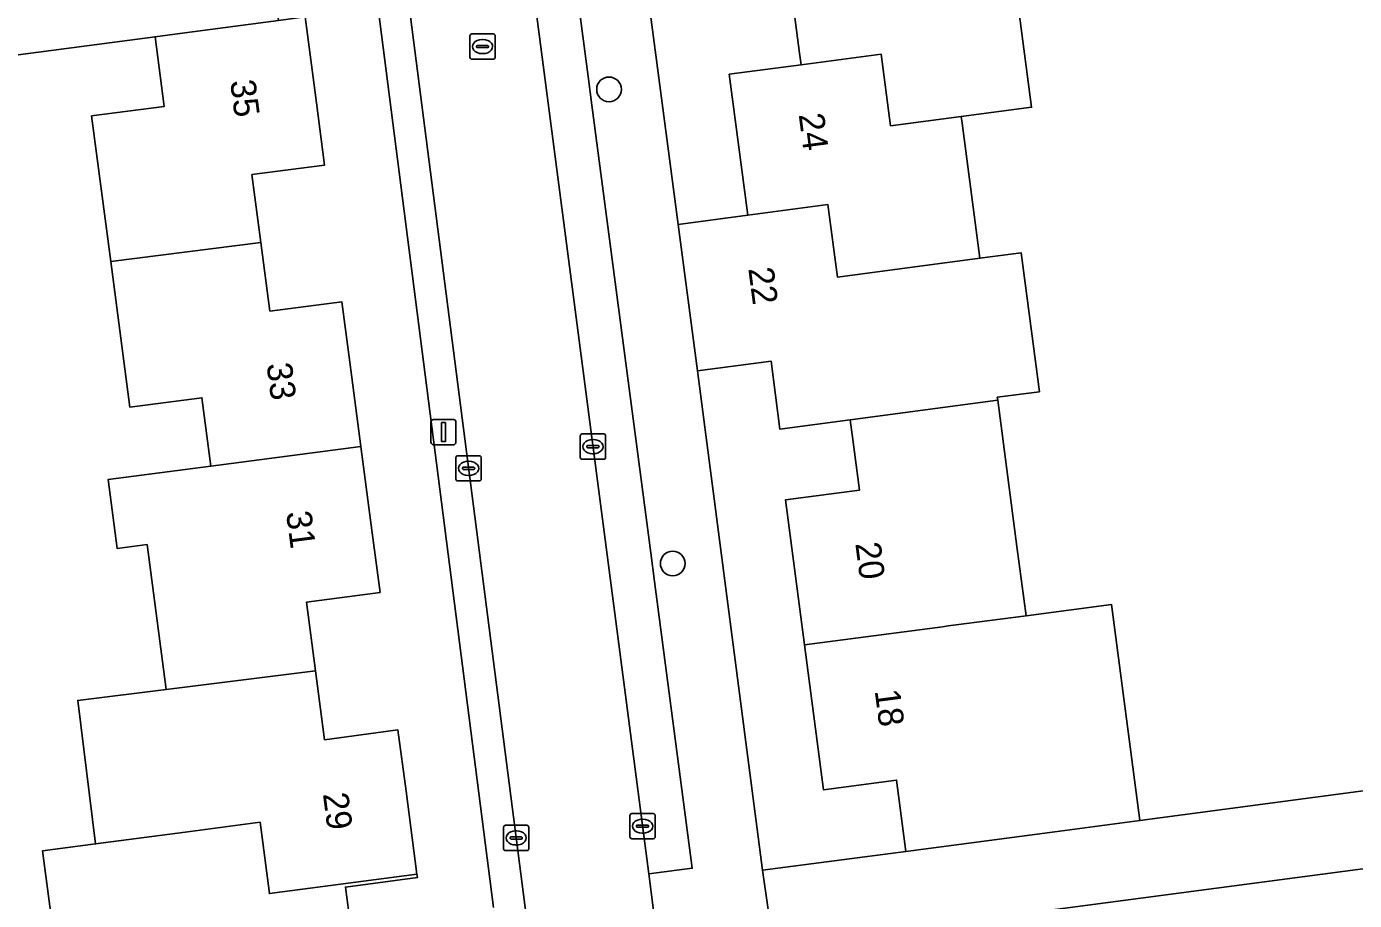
# Model space of a CAD drawing. Extents: x 158472 to 159562, y 388525 to 389606.
# Drawn here: x 159403.9 to 159456.5, y 388918.9 to 388953.6 of the extents above; entities that cross this region are included whole.
import ezdxf

# ---------------------------------------------------------------- set-up
doc = ezdxf.new("R2010")
doc.units = 0
for name, color, linetype in [('IMGEO_Boom', 7, 'Continuous'), ('IMGEO_Erf', 7, 'Continuous'), ('IMGEO_Kolk', 7, 'Continuous'), ('IMGEO_Lichtmast', 7, 'Continuous'), ('IMGEO_Pand', 7, 'Continuous'), ('IMGEO_Pand_nummerreeks', 7, 'Continuous'), ('IMGEO_Parkeervlak_open', 7, 'Continuous'), ('IMGEO_Rijbaan_lokaal_open', 7, 'Continuous'), ('IMGEO_Rioolput', 7, 'Continuous'), ('IMGEO_Voetpad_open', 7, 'Continuous')]:
    doc.layers.add(name, color=color, linetype=linetype)

msp = doc.modelspace()

# ---------------------------------------------------------------- linework, layer by layer
at = {"layer": 'IMGEO_Boom'}
for centre in [(159426.956, 388951.078), (159429.479, 388932.296)]:
    msp.add_circle(centre, 0.489, dxfattribs=at)
at = {"layer": 'IMGEO_Erf'}
for points in [[(159428.017, 388958.451), (159429.698, 388945.731), (159432.451, 388946.094), (159431.716, 388951.676), (159434.563, 388952.051), (159434.501, 388952.519), (159433.809, 388957.777)], [(159443.003, 388955.612), (159443.693, 388950.371), (159440.909, 388950.005), (159440.944, 388949.736), (159441.649, 388944.386), (159443.282, 388944.601), (159444.006, 388939.101), (159442.334, 388938.881), (159442.35, 388938.76), (159443.112, 388932.973), (159443.482, 388930.229), (159446.857, 388930.673), (159447.984, 388922.112), (159461.896, 388923.96)], [(159414.92, 388953.949), (159415.368, 388950.546), (159415.693, 388948.081), (159412.812, 388947.701), (159413.166, 388945.013), (159413.524, 388942.293), (159416.371, 388942.668), (159416.686, 388940.273), (159417.126, 388936.935), (159417.577, 388933.508), (159417.888, 388931.147), (159414.97, 388930.763), (159415.328, 388928.044), (159415.687, 388925.316), (159418.597, 388925.7), (159418.916, 388923.277), (159419.349, 388919.991), (159419.367, 388919.853), (159416.518, 388919.478), (159417.245, 388913.957)], [(159422.384, 388918.673), (159417.813, 388954.276)], [(159398.054, 388904.586), (159406.518, 388905.722), (159405.866, 388910.68), (159405.265, 388915.241), (159404.519, 388920.909), (159406.62, 388921.185), (159405.914, 388926.875), (159409.417, 388927.31), (159408.662, 388933.046), (159407.475, 388932.89), (159407.117, 388935.623), (159411.189, 388936.157), (159410.833, 388938.865), (159407.982, 388938.49), (159407.222, 388944.259), (159406.463, 388950.026), (159409.339, 388950.405), (159408.976, 388953.166), (159395.607, 388951.405)], [(159466.104, 388921.433), (159445.216, 388918.671), (159433.465, 388917.118), (159432.155, 388915.082), (159432.729, 388912.684), (159432.961, 388911.717), (159433.974, 388910.913), (159434.04, 388910.637), (159434.319, 388909.478), (159438.402, 388892.503), (159436.385, 388892.043), (159438.304, 388883.866), (159444.453, 388885.325), (159454.168, 388844.482)]]:
    msp.add_lwpolyline(points, dxfattribs=at)
msp.add_lwpolyline([(159436.508, 388937.984), (159433.728, 388937.614), (159433.374, 388940.307), (159430.463, 388939.924), (159433.04, 388920.144), (159438.717, 388920.892), (159438.345, 388923.715), (159435.451, 388923.334), (159434.696, 388929.072), (159433.94, 388934.812), (159436.875, 388935.198), (159436.583, 388937.412), (159436.521, 388937.883)], close=True, dxfattribs=at)
at = {"layer": 'IMGEO_Kolk'}
for p, q in [((159425.818, 388936.5), (159425.818, 388937.352)), ((159425.893, 388937.426), (159426.745, 388937.426)), ((159426.306, 388937.206), (159426.331, 388937.206)), ((159426.819, 388937.352), (159426.819, 388936.5)), ((159420.967, 388936.566), (159421.819, 388936.566)), ((159426.077, 388936.92), (159426.077, 388936.932)), ((159426.515, 388936.883), (159426.117, 388936.883)), ((159426.12, 388936.969), (159426.518, 388936.969)), ((159426.329, 388936.646), (159426.304, 388936.646)), ((159426.561, 388936.932), (159426.561, 388936.92)), ((159420.892, 388935.64), (159420.892, 388936.492)), ((159421.151, 388936.06), (159421.151, 388936.072)), ((159421.589, 388936.023), (159421.191, 388936.023)), ((159421.194, 388936.109), (159421.592, 388936.109)), ((159421.38, 388936.346), (159421.405, 388936.346)), ((159421.635, 388936.072), (159421.635, 388936.06)), ((159421.893, 388936.492), (159421.893, 388935.64)), ((159426.745, 388936.426), (159425.893, 388936.426)), ((159421.819, 388935.566), (159420.967, 388935.566)), ((159421.403, 388935.786), (159421.378, 388935.786)), ((159427.783, 388921.464), (159427.783, 388922.316)), ((159427.858, 388922.39), (159428.71, 388922.39)), ((159428.784, 388922.316), (159428.784, 388921.464)), ((159422.778, 388920.998), (159422.778, 388921.85)), ((159422.853, 388921.924), (159423.705, 388921.924)), ((159423.779, 388921.85), (159423.779, 388920.998)), ((159428.042, 388921.884), (159428.042, 388921.896)), ((159428.48, 388921.847), (159428.082, 388921.847)), ((159428.085, 388921.933), (159428.483, 388921.933)), ((159428.271, 388922.17), (159428.296, 388922.17)), ((159428.526, 388921.896), (159428.526, 388921.884)), ((159423.037, 388921.418), (159423.037, 388921.43)), ((159423.475, 388921.381), (159423.077, 388921.381)), ((159423.08, 388921.467), (159423.478, 388921.467)), ((159423.266, 388921.704), (159423.291, 388921.704)), ((159423.521, 388921.43), (159423.521, 388921.418)), ((159428.71, 388921.39), (159427.858, 388921.39)), ((159428.294, 388921.61), (159428.269, 388921.61)), ((159423.705, 388920.924), (159422.853, 388920.924)), ((159423.289, 388921.144), (159423.264, 388921.144))]:
    msp.add_line(p, q, dxfattribs=at)
for points in [[(159425.818, 388936.5), (159425.818, 388937.352)], [(159425.893, 388937.426), (159426.745, 388937.426)], [(159426.819, 388937.352), (159426.819, 388936.5)], [(159420.967, 388936.566), (159421.819, 388936.566)], [(159420.892, 388935.64), (159420.892, 388936.492)], [(159421.893, 388936.492), (159421.893, 388935.64)], [(159426.745, 388936.426), (159425.893, 388936.426)], [(159421.819, 388935.566), (159420.967, 388935.566)], [(159427.783, 388921.464), (159427.783, 388922.316)], [(159427.858, 388922.39), (159428.71, 388922.39)], [(159428.784, 388922.316), (159428.784, 388921.464)], [(159422.778, 388920.998), (159422.778, 388921.85)], [(159422.853, 388921.924), (159423.705, 388921.924)], [(159423.779, 388921.85), (159423.779, 388920.998)], [(159428.71, 388921.39), (159427.858, 388921.39)], [(159423.705, 388920.924), (159422.853, 388920.924)]]:
    msp.add_lwpolyline(points, dxfattribs=at)
for centre, radius, start, end in [((159425.895, 388937.35), 0.0765, 91.552, 178.448), ((159425.895, 388937.35), 0.0765, 91.552, 178.448), ((159426.743, 388937.35), 0.0765, 1.552, 88.448), ((159426.743, 388937.35), 0.0765, 1.552, 88.448), ((159420.969, 388936.49), 0.0765, 91.552, 178.448), ((159420.969, 388936.49), 0.0765, 91.552, 178.448), ((159421.817, 388936.49), 0.0765, 1.552, 88.448), ((159421.817, 388936.49), 0.0765, 1.552, 88.448), ((159425.895, 388936.502), 0.0765, 181.552, 268.448), ((159425.895, 388936.502), 0.0765, 181.552, 268.448), ((159426.117, 388936.929), 0.0403, 85.8775, 175.7526), ((159426.114, 388936.919), 0.0366, 178.938, 274.7102), ((159426.518, 388936.926), 0.043, 264.8664, 352.4533), ((159426.522, 388936.931), 0.0386, 1.7309, 96.639), ((159426.743, 388936.502), 0.0765, 271.552, 358.448), ((159426.743, 388936.502), 0.0765, 271.552, 358.448), ((159421.191, 388936.069), 0.0403, 85.8775, 175.7526), ((159421.188, 388936.059), 0.0366, 178.938, 274.7102), ((159421.592, 388936.066), 0.043, 264.8664, 352.4533), ((159421.596, 388936.071), 0.0386, 1.7309, 96.639), ((159420.969, 388935.642), 0.0765, 181.552, 268.448), ((159420.969, 388935.642), 0.0765, 181.552, 268.448), ((159421.817, 388935.642), 0.0765, 271.552, 358.448), ((159421.817, 388935.642), 0.0765, 271.552, 358.448), ((159427.86, 388922.314), 0.0765, 91.552, 178.448), ((159427.86, 388922.314), 0.0765, 91.552, 178.448), ((159428.708, 388922.314), 0.0765, 1.552, 88.448), ((159428.708, 388922.314), 0.0765, 1.552, 88.448), ((159422.855, 388921.848), 0.0765, 91.552, 178.448), ((159422.855, 388921.848), 0.0765, 91.552, 178.448), ((159423.703, 388921.848), 0.0765, 1.552, 88.448), ((159423.703, 388921.848), 0.0765, 1.552, 88.448), ((159428.082, 388921.893), 0.0403, 85.8775, 175.7526), ((159428.079, 388921.883), 0.0366, 178.938, 274.7102), ((159428.483, 388921.89), 0.043, 264.8664, 352.4533), ((159428.487, 388921.895), 0.0386, 1.7309, 96.639), ((159423.077, 388921.427), 0.0403, 85.8775, 175.7526), ((159423.074, 388921.417), 0.0366, 178.938, 274.7102), ((159423.478, 388921.424), 0.043, 264.8664, 352.4533), ((159423.482, 388921.429), 0.0386, 1.7309, 96.639), ((159427.86, 388921.466), 0.0765, 181.552, 268.448), ((159427.86, 388921.466), 0.0765, 181.552, 268.448), ((159428.708, 388921.466), 0.0765, 271.552, 358.448), ((159428.708, 388921.466), 0.0765, 271.552, 358.448), ((159422.855, 388921), 0.0765, 181.552, 268.448), ((159422.855, 388921), 0.0765, 181.552, 268.448), ((159423.703, 388921), 0.0765, 271.552, 358.448), ((159423.703, 388921), 0.0765, 271.552, 358.448)]:
    msp.add_arc(centre, radius, start, end, dxfattribs=at)
for centre, major_axis, ratio, start_param, end_param in [((159426.305, 388936.926), (-0.387, 0.002), 0.722429, 4.712389, 7.853982), ((159426.33, 388936.926), (-0.39, 0.002), 0.717154, 1.570796, 4.712389), ((159421.379, 388936.066), (-0.387, 0.002), 0.722429, 4.712389, 7.853982), ((159421.404, 388936.066), (-0.39, 0.002), 0.717154, 1.570796, 4.712389), ((159428.27, 388921.89), (-0.387, 0.002), 0.722429, 4.712389, 7.853982), ((159428.295, 388921.89), (-0.39, 0.002), 0.717154, 1.570796, 4.712389), ((159423.265, 388921.424), (-0.387, 0.002), 0.722429, 4.712389, 7.853982), ((159423.29, 388921.424), (-0.39, 0.002), 0.717154, 1.570796, 4.712389)]:
    msp.add_ellipse(centre, major_axis=major_axis, ratio=ratio, start_param=start_param, end_param=end_param, dxfattribs=at)
at = {"layer": 'IMGEO_Lichtmast'}
for p, q in [((159419.903, 388937.101), (159419.903, 388937.901)), ((159419.903, 388937.901), (159419.903, 388937.101)), ((159420.003, 388938.001), (159420.793, 388938.001)), ((159420.793, 388938.001), (159420.003, 388938.001)), ((159420.893, 388937.901), (159420.893, 388937.101)), ((159420.893, 388937.101), (159420.893, 388937.901)), ((159420.793, 388937.001), (159420.003, 388937.001)), ((159420.003, 388937.001), (159420.793, 388937.001))]:
    msp.add_line(p, q, dxfattribs=at)
msp.add_lwpolyline([(159420.323, 388937.876), (159420.473, 388937.876), (159420.473, 388937.126), (159420.323, 388937.126), (159420.323, 388937.876)], dxfattribs=at)
for centre, start, end in [((159420.003, 388937.901), 90, 180), ((159420.003, 388937.901), 90, 180), ((159420.793, 388937.901), 0, 90), ((159420.793, 388937.901), 360, 90), ((159420.003, 388937.101), 180, 270), ((159420.003, 388937.101), 180, 270), ((159420.793, 388937.101), 270, 0), ((159420.793, 388937.101), 270, 0)]:
    msp.add_arc(centre, 0.1, start, end, dxfattribs=at)
at = {"layer": 'IMGEO_Pand'}
for points in [[(159434.563, 388952.051), (159437.735, 388952.469), (159438.108, 388949.636), (159440.909, 388950.005), (159443.693, 388950.371), (159443.003, 388955.612), (159446.803, 388956.13), (159446.28, 388959.968), (159439.622, 388959.061), (159439.691, 388958.552), (159438.767, 388958.43), (159433.809, 388957.777), (159434.501, 388952.519)], [(159413.166, 388945.013), (159412.812, 388947.701), (159415.693, 388948.081), (159415.368, 388950.546), (159414.92, 388953.949), (159413.865, 388953.81), (159409.963, 388953.296), (159408.976, 388953.166), (159409.339, 388950.405), (159406.463, 388950.026), (159407.222, 388944.259)], [(159440.909, 388950.005), (159438.108, 388949.636), (159437.735, 388952.469), (159434.563, 388952.051), (159431.716, 388951.676), (159432.451, 388946.094), (159435.629, 388946.517), (159436.011, 388943.638), (159441.649, 388944.386), (159440.944, 388949.736)], [(159441.649, 388944.386), (159436.011, 388943.638), (159435.629, 388946.517), (159432.451, 388946.094), (159429.698, 388945.731), (159430.463, 388939.924), (159433.374, 388940.307), (159433.728, 388937.614), (159436.508, 388937.984), (159442.35, 388938.76), (159442.334, 388938.881), (159444.006, 388939.101), (159443.282, 388944.601)], [(159413.166, 388945.013), (159407.222, 388944.259), (159407.982, 388938.49), (159410.833, 388938.865), (159411.189, 388936.157), (159417.126, 388936.935), (159416.686, 388940.273), (159416.371, 388942.668), (159413.524, 388942.293)], [(159442.35, 388938.76), (159436.508, 388937.984), (159436.521, 388937.883), (159436.583, 388937.412), (159436.875, 388935.198), (159433.94, 388934.812), (159434.696, 388929.072), (159440.169, 388929.792), (159440.384, 388929.821), (159440.599, 388929.849), (159443.482, 388930.229), (159443.112, 388932.973)], [(159415.328, 388928.044), (159414.97, 388930.763), (159417.888, 388931.147), (159417.577, 388933.508), (159417.126, 388936.935), (159411.189, 388936.157), (159407.117, 388935.623), (159407.475, 388932.89), (159408.662, 388933.046), (159409.417, 388927.31)], [(159446.857, 388930.673), (159443.482, 388930.229), (159440.599, 388929.849), (159440.384, 388929.821), (159440.169, 388929.792), (159434.696, 388929.072), (159435.451, 388923.334), (159438.345, 388923.715), (159438.717, 388920.892), (159444.61, 388921.668), (159447.984, 388922.112)], [(159415.328, 388928.044), (159409.417, 388927.31), (159405.914, 388926.875), (159406.62, 388921.185), (159410.162, 388921.652), (159413.134, 388922.044), (159413.506, 388919.222), (159419.349, 388919.991), (159418.916, 388923.277), (159418.597, 388925.7), (159415.687, 388925.316)], [(159416.518, 388919.478), (159419.367, 388919.853), (159419.349, 388919.991), (159413.506, 388919.222), (159413.134, 388922.044), (159410.162, 388921.652), (159406.62, 388921.185), (159404.519, 388920.909), (159405.265, 388915.241), (159411.083, 388916.012), (159411.457, 388913.191), (159414.409, 388913.582), (159417.245, 388913.957)]]:
    msp.add_lwpolyline(points, close=True, dxfattribs=at)
at = {"layer": 'IMGEO_Parkeervlak_open'}
msp.add_lwpolyline([(159428.607, 388932.713), (159426.274, 388950.452), (159426.125, 388951.586), (159425.426, 388956.897), (159423.667, 388956.667), (159423.874, 388955.513), (159424.08, 388954.075), (159428.532, 388919.998), (159430.25, 388920.222), (159428.756, 388931.579)], close=True, dxfattribs=at)
at = {"layer": 'IMGEO_Rijbaan_lokaal_open'}
for points in [[(159428.75, 388918.332), (159428.532, 388919.998), (159424.08, 388954.075), (159423.874, 388955.513), (159423.667, 388956.667)], [(159419.087, 388953.953), (159423.686, 388918.255)], [(159461.896, 388923.96), (159447.984, 388922.112), (159444.61, 388921.668), (159438.717, 388920.892), (159433.04, 388920.144), (159433.465, 388917.118), (159445.216, 388918.671), (159466.104, 388921.433)]]:
    msp.add_lwpolyline(points, dxfattribs=at)
at = {"layer": 'IMGEO_Rioolput'}
for p, q in [((159421.445, 388952.348), (159421.445, 388953.2)), ((159421.52, 388953.274), (159422.372, 388953.274)), ((159421.747, 388952.817), (159422.145, 388952.817)), ((159421.933, 388953.054), (159421.958, 388953.054)), ((159422.446, 388953.2), (159422.446, 388952.348)), ((159422.372, 388952.274), (159421.52, 388952.274)), ((159421.704, 388952.768), (159421.704, 388952.78)), ((159422.142, 388952.731), (159421.744, 388952.731)), ((159421.956, 388952.494), (159421.931, 388952.494)), ((159422.188, 388952.78), (159422.188, 388952.768))]:
    msp.add_line(p, q, dxfattribs=at)
for points in [[(159421.445, 388952.348), (159421.445, 388953.2)], [(159421.52, 388953.274), (159422.372, 388953.274)], [(159422.446, 388953.2), (159422.446, 388952.348)], [(159422.372, 388952.274), (159421.52, 388952.274)]]:
    msp.add_lwpolyline(points, dxfattribs=at)
for centre, radius, start, end in [((159421.522, 388953.198), 0.0765, 91.552, 178.448), ((159421.522, 388953.198), 0.0765, 91.552, 178.448), ((159421.744, 388952.777), 0.0403, 85.8775, 175.7526), ((159422.149, 388952.779), 0.0386, 1.7309, 96.639), ((159422.37, 388953.198), 0.0765, 1.552, 88.448), ((159422.37, 388953.198), 0.0765, 1.552, 88.448), ((159421.522, 388952.35), 0.0765, 181.552, 268.448), ((159421.522, 388952.35), 0.0765, 181.552, 268.448), ((159421.741, 388952.767), 0.0366, 178.938, 274.7102), ((159422.145, 388952.774), 0.043, 264.8664, 352.4533), ((159422.37, 388952.35), 0.0765, 271.552, 358.448), ((159422.37, 388952.35), 0.0765, 271.552, 358.448)]:
    msp.add_arc(centre, radius, start, end, dxfattribs=at)
for centre, major_axis, ratio, start_param, end_param in [((159421.932, 388952.774), (-0.387, 0.002), 0.722429, 4.712389, 7.853982), ((159421.957, 388952.774), (-0.39, 0.002), 0.717154, 1.570796, 4.712389)]:
    msp.add_ellipse(centre, major_axis=major_axis, ratio=ratio, start_param=start_param, end_param=end_param, dxfattribs=at)
at = {"layer": 'IMGEO_Voetpad_open'}
for points in [[(159408.546, 388993.445), (159413.442, 388956.963), (159413.865, 388953.81), (159414.92, 388953.949), (159417.813, 388954.276), (159422.384, 388918.673)], [(159430.372, 388913.01), (159430.575, 388912.165), (159432.729, 388912.684), (159432.155, 388915.082), (159433.465, 388917.118), (159433.04, 388920.144), (159430.463, 388939.924), (159429.698, 388945.731), (159428.017, 388958.451), (159423.422, 388962.148)], [(159423.667, 388956.667), (159425.426, 388956.897), (159426.125, 388951.586), (159426.274, 388950.452), (159428.607, 388932.713), (159428.756, 388931.579), (159430.25, 388920.222), (159428.532, 388919.998), (159428.75, 388918.332)], [(159423.686, 388918.255), (159419.087, 388953.953)], [(159395.607, 388951.405), (159408.976, 388953.166), (159409.963, 388953.296), (159413.865, 388953.81)]]:
    msp.add_lwpolyline(points, dxfattribs=at)

# ---------------------------------------------------------------- texts
at = {"layer": 'IMGEO_Pand_nummerreeks'}
for s, rotation, p in [('35', 277.5044, (159411.946, 388951.405)), ('24', 277.4998, (159434.467, 388950.082)), ('22', 277.5055, (159432.47, 388943.978)), ('33', 277.5011, (159413.388, 388940.192)), ('31', 277.5011, (159414.162, 388934.319)), ('20', 277.4998, (159436.709, 388933.087)), ('18', 277.4998, (159437.477, 388927.258)), ('29', 277.4998, (159415.622, 388923.167))]:
    msp.add_text(s, height=1, rotation=rotation, dxfattribs=at).set_placement(p)

doc.saveas('drawing.dxf')
